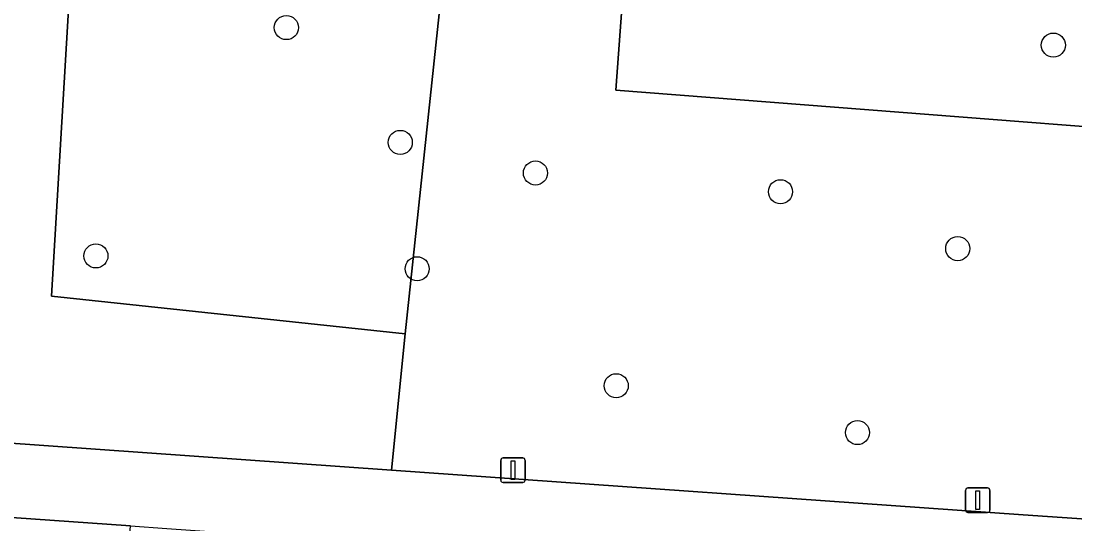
# Model space of a CAD drawing. Extents: x 161848 to 162726, y 385382 to 386521.
# Drawn here: x 161959.34 to 162002.1, y 386267.63 to 386288.04 of the extents above; entities that cross this region are included whole.
import ezdxf

# ---------------------------------------------------------------- set-up
doc = ezdxf.new("R2010")
doc.units = 0
for name, color, linetype in [('IMGEO_Boom', 7, 'Continuous'), ('IMGEO_Fietspad_open', 7, 'Continuous'), ('IMGEO_Groenvoorziening', 7, 'Continuous'), ('IMGEO_Lichtmast', 7, 'Continuous')]:
    doc.layers.add(name, color=color, linetype=linetype)

msp = doc.modelspace()

# ---------------------------------------------------------------- linework, layer by layer
at = {"layer": 'IMGEO_Boom'}
for centre in [(161970.101, 386287.777), (162001.221, 386287.066), (161974.723, 386283.117), (161980.208, 386281.874), (161990.151, 386281.114), (161997.342, 386278.804), (161962.372, 386278.508), (161975.408, 386277.986), (161983.484, 386273.238), (161993.274, 386271.335)]:
    msp.add_circle(centre, 0.489, dxfattribs=at)
at = {"layer": 'IMGEO_Fietspad_open'}
for points in [[(162007.247, 386267.487), (162004.143, 386267.706), (162000, 386267.999), (161974.364, 386269.813), (161946.326, 386271.797)], [(161946.09, 386268.796), (161951.821, 386268.392), (161963.771, 386267.547), (161965.253, 386267.442), (161978.868, 386266.479), (162000, 386264.985), (162000.242, 386264.968), (162007.99, 386264.239), (162008.22, 386268.36)]]:
    msp.add_lwpolyline(points, dxfattribs=at)
at = {"layer": 'IMGEO_Groenvoorziening'}
for points in [[(161993.084, 386427.124), (161994.181, 386427.051), (162000, 386426.662), (162007.758, 386426.144), (162014.56, 386425.727), (162014.963, 386431.595), (162011.405, 386431.844), (161994.386, 386432.611), (161986.765, 386432.778), (161980.695, 386412.574), (161978.079, 386320.579), (161977.478, 386299.438), (161974.923, 386275.344), (161974.364, 386269.813), (162000, 386267.999), (162004.143, 386267.706), (162005.062, 386280.913), (162005.226, 386283.541), (162000, 386283.947), (161983.468, 386285.233), (161983.954, 386291.878), (161985.856, 386320.057)], [(161977.478, 386299.438), (161961.96, 386300.375), (161960.574, 386276.878), (161974.923, 386275.344)], [(162005.226, 386283.541), (162005.655, 386290.399), (161998.343, 386290.937), (161983.954, 386291.878), (161983.468, 386285.233), (162000, 386283.947)], [(161963.523, 386264.144), (161963.721, 386266.864), (161963.771, 386267.547), (161951.821, 386268.392), (161951.691, 386264.934), (161960.872, 386264.321)]]:
    msp.add_lwpolyline(points, close=True, dxfattribs=at)
msp.add_lwpolyline([(161946.326, 386271.797), (161974.364, 386269.813), (161974.923, 386275.344), (161960.574, 386276.878), (161961.96, 386300.375), (161977.478, 386299.438), (161978.079, 386320.579), (161980.695, 386412.574), (161966.223, 386364.407), (161951.544, 386322.36), (161946.894, 386309.041), (161945.57, 386302.912), (161944.733, 386294.642), (161943.849, 386280.918), (161943.438, 386274.265), (161943.881, 386273.531)], dxfattribs=at)
at = {"layer": 'IMGEO_Lichtmast'}
for p, q in [((161978.8, 386269.408), (161978.8, 386270.208)), ((161978.8, 386270.208), (161978.8, 386269.408)), ((161978.9, 386270.308), (161979.69, 386270.308)), ((161979.69, 386270.308), (161978.9, 386270.308)), ((161979.79, 386270.208), (161979.79, 386269.408)), ((161979.79, 386269.408), (161979.79, 386270.208)), ((161979.69, 386269.308), (161978.9, 386269.308)), ((161978.9, 386269.308), (161979.69, 386269.308)), ((161997.658, 386268.19), (161997.658, 386268.99)), ((161997.658, 386268.99), (161997.658, 386268.19)), ((161997.758, 386269.09), (161998.548, 386269.09)), ((161998.548, 386269.09), (161997.758, 386269.09)), ((161998.648, 386268.99), (161998.648, 386268.19)), ((161998.648, 386268.19), (161998.648, 386268.99)), ((161998.548, 386268.09), (161997.758, 386268.09)), ((161997.758, 386268.09), (161998.548, 386268.09))]:
    msp.add_line(p, q, dxfattribs=at)
for points in [[(161979.22, 386270.183), (161979.37, 386270.183), (161979.37, 386269.433), (161979.22, 386269.433), (161979.22, 386270.183)], [(161998.078, 386268.965), (161998.228, 386268.965), (161998.228, 386268.215), (161998.078, 386268.215), (161998.078, 386268.965)]]:
    msp.add_lwpolyline(points, dxfattribs=at)
for centre, start, end in [((161978.9, 386270.208), 90, 180), ((161978.9, 386270.208), 90, 180), ((161979.69, 386270.208), 0, 90), ((161979.69, 386270.208), 360, 90), ((161978.9, 386269.408), 180, 270), ((161978.9, 386269.408), 180, 270), ((161979.69, 386269.408), 270, 0), ((161979.69, 386269.408), 270, 0), ((161997.758, 386268.99), 90, 180), ((161997.758, 386268.99), 90, 180), ((161998.548, 386268.99), 0, 90), ((161998.548, 386268.99), 360, 90), ((161997.758, 386268.19), 180, 270), ((161997.758, 386268.19), 180, 270), ((161998.548, 386268.19), 270, 0), ((161998.548, 386268.19), 270, 0)]:
    msp.add_arc(centre, 0.1, start, end, dxfattribs=at)

doc.saveas('drawing.dxf')
